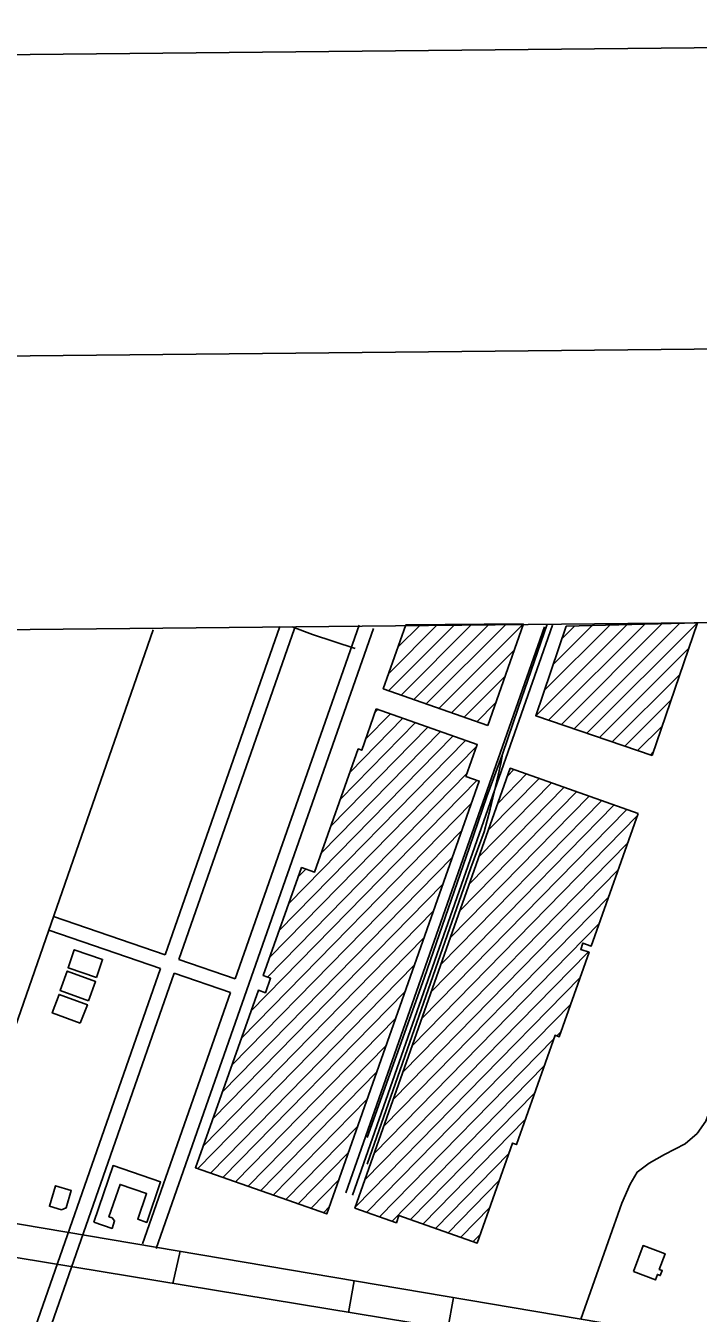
# Model space of a CAD drawing. Extents: x 3625074 to 3663148, y 511451 to 537151.
# Drawn here: x 3656378 to 3657772, y 533898 to 536567 of the extents above; entities that cross this region are included whole.
import ezdxf

# ---------------------------------------------------------------- set-up
doc = ezdxf.new("R2010")
doc.units = 0
for name, color, linetype in [('G-ANNO-NPLT', 7, 'Continuous'), ('V-ANNO-SYMB', 7, 'Continuous'), ('V-BLDG-OTLN', 7, 'Continuous'), ('V-GRID-FRAM', 7, 'Continuous'), ('V-RAIL-TRAK', 7, 'Continuous'), ('V-ROAD-CNTR', 7, 'Continuous')]:
    doc.layers.add(name, color=color, linetype=linetype)

msp = doc.modelspace()

# ---------------------------------------------------------------- linework, layer by layer
at = {"layer": 'G-ANNO-NPLT'}
msp.add_lwpolyline([(3625900.3, 512034), (3662565.2, 512401.9), (3662322.6, 536567.4), (3625657.8, 536199.4)], close=True, dxfattribs=at)
at = {"layer": 'V-ANNO-SYMB'}
msp.add_lwpolyline([(3628644.1, 512686.6), (3661725.6, 513018.6), (3661495.6, 535934), (3628414.1, 535602), (3628644.1, 512686.6)], dxfattribs=at)
at = {"layer": 'V-BLDG-OTLN'}
for p, q in [((3657498.3, 535322.1), (3657770.4, 535329.6)), ((3657541.2, 535100.4), (3657770.4, 535329.6)), ((3657129.8, 535188.6), (3657267.1, 535325.9)), ((3657130.2, 535224.4), (3657231.5, 535325.7)), ((3657149.4, 535278.9), (3657195.9, 535325.4)), ((3657156, 535179.5), (3657302.7, 535326.2)), ((3657165.6, 535325.2), (3657409.6, 535327)), ((3657182.2, 535170.3), (3657338.4, 535326.5)), ((3657208.3, 535161.1), (3657374, 535326.7)), ((3657234.5, 535151.9), (3657409.6, 535327)), ((3657435.7, 535136.3), (3657625, 535325.6)), ((3657453, 535189), (3657588.6, 535324.6)), ((3657462, 535127.3), (3657661.3, 535326.6)), ((3657471.3, 535242.6), (3657552.2, 535323.6)), ((3657488.4, 535118.3), (3657697.7, 535327.6)), ((3657489.5, 535296.2), (3657515.9, 535322.6)), ((3657514.8, 535109.3), (3657734.1, 535328.6)), ((3657567.5, 535091.4), (3657752.2, 535276)), ((3657260.6, 535142.7), (3657390.4, 535272.5)), ((3657593.9, 535082.4), (3657733.9, 535222.4)), ((3657286.8, 535133.5), (3657371.3, 535217.9)), ((3657101.5, 535143.5), (3657107.8, 535149.9)), ((3657313, 535124.3), (3657352.1, 535163.4)), ((3657620.3, 535073.4), (3657715.6, 535168.8)), ((3657030.2, 534963.6), (3657185.7, 535122.3)), ((3657050.1, 535019.6), (3657159.7, 535131.5)), ((3657082.3, 535088.2), (3657133.7, 535140.7)), ((3656923.1, 534747.1), (3657263.7, 535094.7)), ((3656990.5, 534851.6), (3657237.7, 535103.9)), ((3657010.3, 534907.6), (3657211.7, 535113.1)), ((3657646.6, 535064.4), (3657697.4, 535115.1)), ((3656883.3, 534635.1), (3657312.4, 535073)), ((3656903.2, 534691.1), (3657289.7, 535085.5)), ((3657673, 535055.4), (3657679.1, 535061.5)), ((3656878.7, 534594.7), (3657292.6, 535017)), ((3657357, 534955.7), (3657416, 535015.9)), ((3657376.7, 535011.6), (3657390, 535025.1)), ((3656844.6, 534524.2), (3657313.7, 535002.8)), ((3657297.8, 534788.2), (3657494, 534988.4)), ((3657317.5, 534844.1), (3657468, 534997.6)), ((3657337.2, 534899.9), (3657442, 535006.8)), ((3657238.6, 534620.7), (3657572, 534960.8)), ((3657258.3, 534676.5), (3657546, 534970)), ((3657278.1, 534732.4), (3657520, 534979.2)), ((3656824.7, 534468.2), (3657301.6, 534954.7)), ((3657179.4, 534453.2), (3657645.7, 534928.9)), ((3657199.2, 534509), (3657624, 534942.5)), ((3657218.9, 534564.9), (3657598, 534951.6)), ((3656804.9, 534412.2), (3657281.9, 534899)), ((3657159.7, 534397.3), (3657626, 534873)), ((3656785, 534356.2), (3657262.3, 534843.2)), ((3656942.9, 534803.1), (3656958.3, 534818.8)), ((3657140, 534341.5), (3657606.2, 534817.2)), ((3656765.1, 534300.3), (3657242.7, 534787.5)), ((3657120.3, 534285.7), (3657586.5, 534761.4)), ((3656745.2, 534244.3), (3657223.1, 534731.8)), ((3657100.5, 534229.8), (3657566.8, 534705.5)), ((3656734.5, 534197.6), (3657203.4, 534676)), ((3657080.8, 534174), (3657544.1, 534646.6)), ((3656760.5, 534188.4), (3657183.8, 534620.3)), ((3657061.1, 534118.1), (3657527.2, 534593.7)), ((3656786.6, 534179.3), (3657164.2, 534564.6)), ((3657085.2, 534107.1), (3657507.4, 534537.8)), ((3656812.6, 534170.1), (3657144.6, 534508.8)), ((3657478.8, 534472.9), (3657487.7, 534482)), ((3656838.6, 534161), (3657124.9, 534453.1)), ((3657111.2, 534097.9), (3657472.7, 534466.7)), ((3656864.7, 534151.8), (3657105.3, 534397.3)), ((3657137.3, 534088.7), (3657453, 534410.9)), ((3656890.7, 534142.6), (3657085.7, 534341.6)), ((3657175.7, 534092.2), (3657433.3, 534355)), ((3657201.7, 534083), (3657413.6, 534299.2)), ((3656916.7, 534133.5), (3657066.1, 534285.9)), ((3656942.7, 534124.3), (3657046.5, 534230.1)), ((3657227.7, 534073.8), (3657379.4, 534228.6)), ((3656968.8, 534115.2), (3657026.8, 534174.4)), ((3657253.7, 534064.6), (3657359.7, 534172.8)), ((3656994.8, 534106), (3657007.2, 534118.7)), ((3657279.7, 534055.4), (3657340, 534116.9)), ((3657305.7, 534046.3), (3657320.2, 534061.1))]:
    msp.add_line(p, q, dxfattribs=at)
for points in [[(3657770.4, 535329.6), (3657676.6, 535054.2)], [(3657335.6, 535116.3), (3657119, 535192.5), (3657165.6, 535325.2)], [(3657409.6, 535327), (3657335.6, 535116.3)], [(3657676.6, 535054.2), (3657435.1, 535136.5), (3657498.3, 535322.1)]]:
    msp.add_lwpolyline(points, dxfattribs=at)
for points in [[(3657104.2, 535151.1), (3657313.8, 535076.9), (3657290.5, 535011), (3657318, 535001.3), (3657001.9, 534103.5), (3656729.3, 534199.4), (3656859.9, 534567.4), (3656874.6, 534562.2), (3656885.3, 534592.3), (3656870, 534597.8), (3656949.6, 534821.8), (3656976.5, 534812.3), (3657067.2, 535067.7), (3657074.3, 535065.2)], [(3657647.5, 534934.1), (3657550.3, 534658.9), (3657533, 534665.1), (3657528.4, 534652.2), (3657545.7, 534646.1), (3657483.9, 534471.1), (3657475.4, 534474.1), (3657395.3, 534247.5), (3657387.1, 534250.4), (3657314, 534043.3), (3657151.5, 534100.7), (3657146.2, 534085.5), (3657060.3, 534115.9), (3657382.4, 535027.8)], [(3656524.3, 534594), (3656465.3, 534614.1), (3656478, 534651.5), (3656537, 534631.5)], [(3656507.5, 534545.7), (3656448.9, 534567.2), (3656463.5, 534607.1), (3656522.5, 534585.4)], [(3656490.5, 534499.2), (3656432.6, 534520.3), (3656446.7, 534558.9), (3656505.3, 534537.5)], [(3656518.5, 534086.7), (3656558.7, 534203.7), (3656657.3, 534169.9), (3656628.5, 534086.1), (3656609.9, 534092.6), (3656628.2, 534145.9), (3656573.1, 534164.9), (3656550.1, 534097.8), (3656556.6, 534095.6), (3656561.7, 534089.6), (3656556.6, 534073.6)], [(3656451.8, 534111.8), (3656426.6, 534119.4), (3656439.3, 534161.9), (3656471.9, 534152.1), (3656461.2, 534116.2)], [(3657638, 533984), (3657657.9, 534037.9), (3657703.5, 534021.1), (3657691.5, 533988.7), (3657697.5, 533986.5), (3657693.5, 533975.8), (3657687.5, 533978.1), (3657683.3, 533966.7)]]:
    msp.add_lwpolyline(points, close=True, dxfattribs=at)
at = {"layer": 'V-GRID-FRAM'}
msp.add_lwpolyline([(3629129.4, 535042.1), (3660791.6, 535359.9), (3660982, 517178), (3629304, 516860), (3629129.4, 535042.1)], dxfattribs=at)
at = {"layer": 'V-RAIL-TRAK'}
for p, q in [((3657398.6, 535152.3), (3657366.5, 535057)), ((3657366.5, 535057), (3657398.6, 535152.3)), ((3657085.9, 534207), (3657300.9, 534821.3))]:
    msp.add_line(p, q, dxfattribs=at)
for points in [[(3657041.7, 534147.2), (3657453.4, 535320.8)], [(3657055.4, 534142.4), (3657470.1, 535324.6)], [(3657459, 535326.5), (3657398.6, 535152.3)], [(3657398.6, 535152.3), (3657459, 535326.5)], [(3657366.5, 535057), (3657334, 534969), (3657297.8, 534864.2)], [(3657300.9, 534821.3), (3657328.3, 534896.1), (3657334.6, 534919.5), (3657340.7, 534943), (3657346.5, 534966.5), (3657352.1, 534990.1), (3657357.4, 535013.7), (3657362.5, 535037.4), (3657366.5, 535057)], [(3657297.8, 534864.2), (3657203.6, 534592.5), (3657085.3, 534261.9)]]:
    msp.add_lwpolyline(points, dxfattribs=at)
at = {"layer": 'V-ROAD-CNTR'}
for p, q in [((3656697.5, 534026.2), (3656682.9, 533959.4)), ((3657058.8, 533965.1), (3657047.2, 533899.5)), ((3657265, 533930.2), (3657253, 533865.7))]:
    msp.add_line(p, q, dxfattribs=at)
for points in [[(3655824, 532962.4), (3656641.5, 535314.5)], [(3656648.1, 534032), (3657098.5, 535317.5)], [(3656666.6, 534640.9), (3656904.4, 535321.8)], [(3656694.9, 534631.2), (3656934.7, 535317.5)], [(3656812.1, 534590.8), (3657069.1, 535324.4)], [(3657060.8, 535276.1), (3656971.9, 535305.4), (3656930.4, 535321.1)], [(3657528.7, 533885.6), (3657613.7, 534125.6), (3657631.3, 534165.2), (3657645.3, 534190.4), (3657670.3, 534208.6), (3657702.3, 534226.8), (3657745.1, 534248.7), (3657770, 534270.5), (3657787.7, 534295.8), (3657822.6, 534389.3), (3657895.8, 534587.2), (3657923.7, 534669.9), (3657923.5, 534691.4), (3657916, 534720), (3657901.4, 534752.1), (3657861.4, 534809.1)], [(3656666.6, 534640.9), (3656435, 534720.6)], [(3656656.7, 534612.6), (3656425.3, 534692.2)], [(3656072.4, 532940), (3656656.7, 534612.6)], [(3656812.1, 534590.8), (3656694.9, 534631.2)], [(3656100.7, 532930.1), (3656685, 534602.8)], [(3656802.2, 534562.5), (3656685, 534602.8)], [(3656619.8, 534041.9), (3656802.2, 534562.5)], [(3656090.2, 534129), (3658081.3, 533792.2), (3658323.2, 533752.9)], [(3656008.4, 534070.3), (3658342.8, 533686.6)]]:
    msp.add_lwpolyline(points, dxfattribs=at)

doc.saveas('drawing.dxf')
